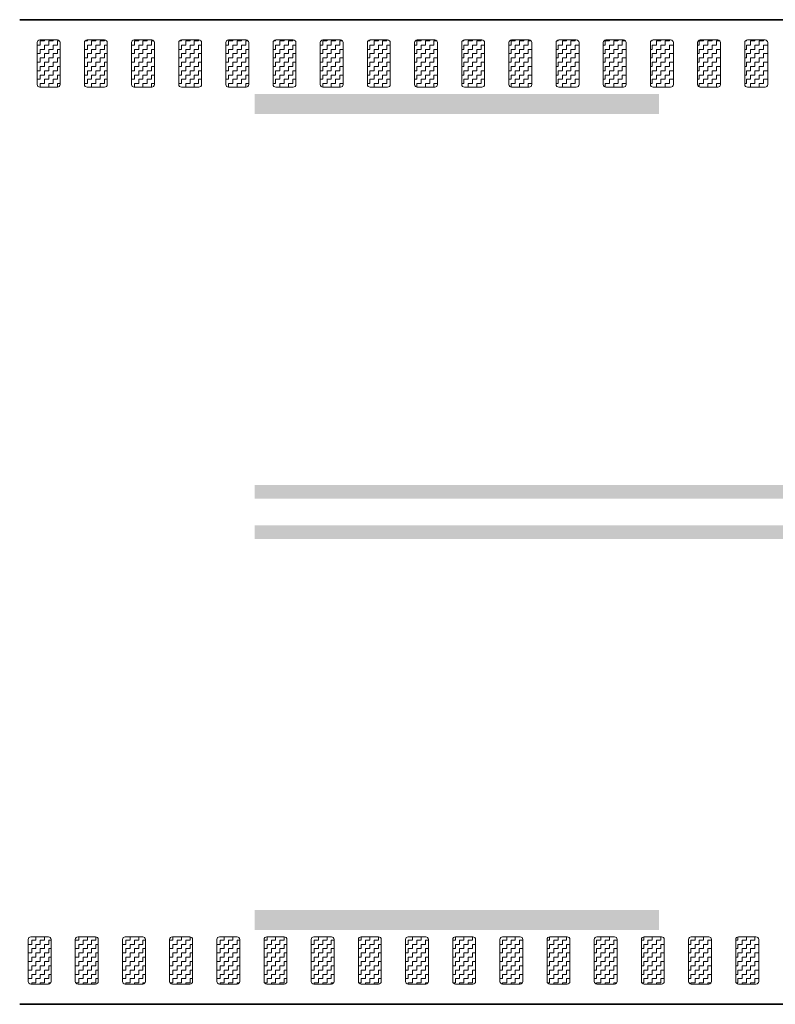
# Model space of a CAD drawing. Header units: metres. Extents: x -699 to 2316, y -1199 to 781.
# Tile 519 of 593: x 1120.1 to 1125.71, y -262.03 to -254.73. Entities that reach past the tile are written whole.
import ezdxf

# ---------------------------------------------------------------- set-up
doc = ezdxf.new("R2010")
doc.units = ezdxf.units.M
doc.linetypes.add('VW-3-3_STREEP', pattern=[6, 3, -3])
doc.linetypes.add('VW-9-3_STREEP', pattern=[12, 9, -3])
for name, color, linetype, lineweight in [('N-WA-VW-MARKERING_DYNAMISCH-G', 7, 'Continuous', 35), ('N-WE-VH-KANTVERHARDING-G', 210, 'Continuous', 35), ('N-WE-VW-MARKERING_LANGS_STREEP_33-G', 7, 'VW-3-3_STREEP', 13), ('N-WE-VW-MARKERING_LANGS_STREEP_93-G', 7, 'VW-9-3_STREEP', 13)]:
    doc.layers.add(name, color=color, linetype=linetype, lineweight=lineweight)
pattern_1 = [(180, (362.03036, 0), (-0.03175, -0.03175), [0.03175, -0.03175]), (270, (361.99861, 0), (0.03175, -0.03175), [0.03175, -0.03175])]

msp = doc.modelspace()

# ---------------------------------------------------------------- hatches: boundary and pattern name
at = {"layer": 'N-WA-VW-MARKERING_DYNAMISCH-G', "lineweight": 9}
h = msp.add_hatch(dxfattribs=at)
h.set_pattern_fill('ZIGZAG', color=8, scale=0.01, angle=180, style=0)
h.set_pattern_definition(pattern_1)
edge = h.paths.add_edge_path()
edge.add_line((1120.2491, -255.2327), (1120.3791, -255.2327))
edge.add_arc((1120.3791, -255.2127), 0.02, 270, 360)
edge.add_line((1120.3991, -255.2127), (1120.3991, -254.9027))
edge.add_arc((1120.3791, -254.9027), 0.02, 0, 90)
edge.add_line((1120.3791, -254.8827), (1120.2491, -254.8827))
edge.add_arc((1120.2491, -254.9027), 0.02, 90, 180)
edge.add_line((1120.2291, -254.9027), (1120.2291, -255.2127))
edge.add_arc((1120.2491, -255.2127), 0.02, 180, 270)
h = msp.add_hatch(dxfattribs=at)
h.set_pattern_fill('ZIGZAG', color=8, scale=0.01, angle=180, style=0)
h.set_pattern_definition(pattern_1)
edge = h.paths.add_edge_path()
edge.add_line((1120.5991, -255.2327), (1120.7291, -255.2327))
edge.add_arc((1120.7291, -255.2127), 0.02, 270, 360)
edge.add_line((1120.7491, -255.2127), (1120.7491, -254.9027))
edge.add_arc((1120.7291, -254.9027), 0.02, 0, 90)
edge.add_line((1120.7291, -254.8827), (1120.5991, -254.8827))
edge.add_arc((1120.5991, -254.9027), 0.02, 90, 180)
edge.add_line((1120.5791, -254.9027), (1120.5791, -255.2127))
edge.add_arc((1120.5991, -255.2127), 0.02, 180, 270)
h = msp.add_hatch(dxfattribs=at)
h.set_pattern_fill('ZIGZAG', color=8, scale=0.01, angle=180, style=0)
h.set_pattern_definition(pattern_1)
edge = h.paths.add_edge_path()
edge.add_line((1120.9491, -255.2327), (1121.0791, -255.2327))
edge.add_arc((1121.0791, -255.2127), 0.02, 270, 360)
edge.add_line((1121.0991, -255.2127), (1121.0991, -254.9027))
edge.add_arc((1121.0791, -254.9027), 0.02, 0, 90)
edge.add_line((1121.0791, -254.8827), (1120.9491, -254.8827))
edge.add_arc((1120.9491, -254.9027), 0.02, 90, 180)
edge.add_line((1120.9291, -254.9027), (1120.9291, -255.2127))
edge.add_arc((1120.9491, -255.2127), 0.02, 180, 270)
h = msp.add_hatch(dxfattribs=at)
h.set_pattern_fill('ZIGZAG', color=8, scale=0.01, angle=180, style=0)
h.set_pattern_definition(pattern_1)
edge = h.paths.add_edge_path()
edge.add_line((1121.2991, -255.2327), (1121.4291, -255.2327))
edge.add_arc((1121.4291, -255.2127), 0.02, 270, 360)
edge.add_line((1121.4491, -255.2127), (1121.4491, -254.9027))
edge.add_arc((1121.4291, -254.9027), 0.02, 0, 90)
edge.add_line((1121.4291, -254.8827), (1121.2991, -254.8827))
edge.add_arc((1121.2991, -254.9027), 0.02, 90, 180)
edge.add_line((1121.2791, -254.9027), (1121.2791, -255.2127))
edge.add_arc((1121.2991, -255.2127), 0.02, 180, 270)
h = msp.add_hatch(dxfattribs=at)
h.set_pattern_fill('ZIGZAG', color=8, scale=0.01, angle=180, style=0)
h.set_pattern_definition(pattern_1)
edge = h.paths.add_edge_path()
edge.add_line((1121.6491, -255.2327), (1121.7791, -255.2327))
edge.add_arc((1121.7791, -255.2127), 0.02, 270, 360)
edge.add_line((1121.7991, -255.2127), (1121.7991, -254.9027))
edge.add_arc((1121.7791, -254.9027), 0.02, 0, 90)
edge.add_line((1121.7791, -254.8827), (1121.6491, -254.8827))
edge.add_arc((1121.6491, -254.9027), 0.02, 90, 180)
edge.add_line((1121.6291, -254.9027), (1121.6291, -255.2127))
edge.add_arc((1121.6491, -255.2127), 0.02, 180, 270)
h = msp.add_hatch(dxfattribs=at)
h.set_pattern_fill('ZIGZAG', color=8, scale=0.01, angle=180, style=0)
h.set_pattern_definition(pattern_1)
edge = h.paths.add_edge_path()
edge.add_line((1121.9991, -255.2327), (1122.1291, -255.2327))
edge.add_arc((1122.1291, -255.2127), 0.02, 270, 360)
edge.add_line((1122.1491, -255.2127), (1122.1491, -254.9027))
edge.add_arc((1122.1291, -254.9027), 0.02, 0, 90)
edge.add_line((1122.1291, -254.8827), (1121.9991, -254.8827))
edge.add_arc((1121.9991, -254.9027), 0.02, 90, 180)
edge.add_line((1121.9791, -254.9027), (1121.9791, -255.2127))
edge.add_arc((1121.9991, -255.2127), 0.02, 180, 270)
h = msp.add_hatch(dxfattribs=at)
h.set_pattern_fill('ZIGZAG', color=8, scale=0.01, angle=180, style=0)
h.set_pattern_definition(pattern_1)
edge = h.paths.add_edge_path()
edge.add_line((1122.3491, -255.2327), (1122.4791, -255.2327))
edge.add_arc((1122.4791, -255.2127), 0.02, 270, 360)
edge.add_line((1122.4991, -255.2127), (1122.4991, -254.9027))
edge.add_arc((1122.4791, -254.9027), 0.02, 0, 90)
edge.add_line((1122.4791, -254.8827), (1122.3491, -254.8827))
edge.add_arc((1122.3491, -254.9027), 0.02, 90, 180)
edge.add_line((1122.3291, -254.9027), (1122.3291, -255.2127))
edge.add_arc((1122.3491, -255.2127), 0.02, 180, 270)
h = msp.add_hatch(dxfattribs=at)
h.set_pattern_fill('ZIGZAG', color=8, scale=0.01, angle=180, style=0)
h.set_pattern_definition(pattern_1)
edge = h.paths.add_edge_path()
edge.add_line((1122.6991, -255.2327), (1122.8291, -255.2327))
edge.add_arc((1122.8291, -255.2127), 0.02, 270, 360)
edge.add_line((1122.8491, -255.2127), (1122.8491, -254.9027))
edge.add_arc((1122.8291, -254.9027), 0.02, 0, 90)
edge.add_line((1122.8291, -254.8827), (1122.6991, -254.8827))
edge.add_arc((1122.6991, -254.9027), 0.02, 90, 180)
edge.add_line((1122.6791, -254.9027), (1122.6791, -255.2127))
edge.add_arc((1122.6991, -255.2127), 0.02, 180, 270)
h = msp.add_hatch(dxfattribs=at)
h.set_pattern_fill('ZIGZAG', color=8, scale=0.01, angle=180, style=0)
h.set_pattern_definition(pattern_1)
edge = h.paths.add_edge_path()
edge.add_line((1123.0491, -255.2327), (1123.1791, -255.2327))
edge.add_arc((1123.1791, -255.2127), 0.02, 270, 360)
edge.add_line((1123.1991, -255.2127), (1123.1991, -254.9027))
edge.add_arc((1123.1791, -254.9027), 0.02, 0, 90)
edge.add_line((1123.1791, -254.8827), (1123.0491, -254.8827))
edge.add_arc((1123.0491, -254.9027), 0.02, 90, 180)
edge.add_line((1123.0291, -254.9027), (1123.0291, -255.2127))
edge.add_arc((1123.0491, -255.2127), 0.02, 180, 270)
h = msp.add_hatch(dxfattribs=at)
h.set_pattern_fill('ZIGZAG', color=8, scale=0.01, angle=180, style=0)
h.set_pattern_definition(pattern_1)
edge = h.paths.add_edge_path()
edge.add_line((1123.3991, -255.2327), (1123.5291, -255.2327))
edge.add_arc((1123.5291, -255.2127), 0.02, 270, 360)
edge.add_line((1123.5491, -255.2127), (1123.5491, -254.9027))
edge.add_arc((1123.5291, -254.9027), 0.02, 0, 90)
edge.add_line((1123.5291, -254.8827), (1123.3991, -254.8827))
edge.add_arc((1123.3991, -254.9027), 0.02, 90, 180)
edge.add_line((1123.3791, -254.9027), (1123.3791, -255.2127))
edge.add_arc((1123.3991, -255.2127), 0.02, 180, 270)
h = msp.add_hatch(dxfattribs=at)
h.set_pattern_fill('ZIGZAG', color=8, scale=0.01, angle=180, style=0)
h.set_pattern_definition(pattern_1)
edge = h.paths.add_edge_path()
edge.add_line((1123.7491, -255.2327), (1123.8791, -255.2327))
edge.add_arc((1123.8791, -255.2127), 0.02, 270, 360)
edge.add_line((1123.8991, -255.2127), (1123.8991, -254.9027))
edge.add_arc((1123.8791, -254.9027), 0.02, 0, 90)
edge.add_line((1123.8791, -254.8827), (1123.7491, -254.8827))
edge.add_arc((1123.7491, -254.9027), 0.02, 90, 180)
edge.add_line((1123.7291, -254.9027), (1123.7291, -255.2127))
edge.add_arc((1123.7491, -255.2127), 0.02, 180, 270)
h = msp.add_hatch(dxfattribs=at)
h.set_pattern_fill('ZIGZAG', color=8, scale=0.01, angle=180, style=0)
h.set_pattern_definition(pattern_1)
edge = h.paths.add_edge_path()
edge.add_line((1124.0991, -255.2327), (1124.2291, -255.2327))
edge.add_arc((1124.2291, -255.2127), 0.02, 270, 360)
edge.add_line((1124.2491, -255.2127), (1124.2491, -254.9027))
edge.add_arc((1124.2291, -254.9027), 0.02, 0, 90)
edge.add_line((1124.2291, -254.8827), (1124.0991, -254.8827))
edge.add_arc((1124.0991, -254.9027), 0.02, 90, 180)
edge.add_line((1124.0791, -254.9027), (1124.0791, -255.2127))
edge.add_arc((1124.0991, -255.2127), 0.02, 180, 270)
h = msp.add_hatch(dxfattribs=at)
h.set_pattern_fill('ZIGZAG', color=8, scale=0.01, angle=180, style=0)
h.set_pattern_definition(pattern_1)
edge = h.paths.add_edge_path()
edge.add_line((1124.4491, -255.2327), (1124.5791, -255.2327))
edge.add_arc((1124.5791, -255.2127), 0.02, 270, 360)
edge.add_line((1124.5991, -255.2127), (1124.5991, -254.9027))
edge.add_arc((1124.5791, -254.9027), 0.02, 0, 90)
edge.add_line((1124.5791, -254.8827), (1124.4491, -254.8827))
edge.add_arc((1124.4491, -254.9027), 0.02, 90, 180)
edge.add_line((1124.4291, -254.9027), (1124.4291, -255.2127))
edge.add_arc((1124.4491, -255.2127), 0.02, 180, 270)
h = msp.add_hatch(dxfattribs=at)
h.set_pattern_fill('ZIGZAG', color=8, scale=0.01, angle=180, style=0)
h.set_pattern_definition(pattern_1)
edge = h.paths.add_edge_path()
edge.add_line((1124.7991, -255.2327), (1124.9291, -255.2327))
edge.add_arc((1124.9291, -255.2127), 0.02, 270, 360)
edge.add_line((1124.9491, -255.2127), (1124.9491, -254.9027))
edge.add_arc((1124.9291, -254.9027), 0.02, 0, 90)
edge.add_line((1124.9291, -254.8827), (1124.7991, -254.8827))
edge.add_arc((1124.7991, -254.9027), 0.02, 90, 180)
edge.add_line((1124.7791, -254.9027), (1124.7791, -255.2127))
edge.add_arc((1124.7991, -255.2127), 0.02, 180, 270)
h = msp.add_hatch(dxfattribs=at)
h.set_pattern_fill('ZIGZAG', color=8, scale=0.01, angle=180, style=0)
h.set_pattern_definition(pattern_1)
edge = h.paths.add_edge_path()
edge.add_line((1125.1491, -255.2327), (1125.2791, -255.2327))
edge.add_arc((1125.2791, -255.2127), 0.02, 270, 360)
edge.add_line((1125.2991, -255.2127), (1125.2991, -254.9027))
edge.add_arc((1125.2791, -254.9027), 0.02, 0, 90)
edge.add_line((1125.2791, -254.8827), (1125.1491, -254.8827))
edge.add_arc((1125.1491, -254.9027), 0.02, 90, 180)
edge.add_line((1125.1291, -254.9027), (1125.1291, -255.2127))
edge.add_arc((1125.1491, -255.2127), 0.02, 180, 270)
h = msp.add_hatch(dxfattribs=at)
h.set_pattern_fill('ZIGZAG', color=8, scale=0.01, angle=180, style=0)
h.set_pattern_definition(pattern_1)
edge = h.paths.add_edge_path()
edge.add_line((1125.4991, -255.2327), (1125.6291, -255.2327))
edge.add_arc((1125.6291, -255.2127), 0.02, 270, 360)
edge.add_line((1125.6491, -255.2127), (1125.6491, -254.9027))
edge.add_arc((1125.6291, -254.9027), 0.02, 0, 90)
edge.add_line((1125.6291, -254.8827), (1125.4991, -254.8827))
edge.add_arc((1125.4991, -254.9027), 0.02, 90, 180)
edge.add_line((1125.4791, -254.9027), (1125.4791, -255.2127))
edge.add_arc((1125.4991, -255.2127), 0.02, 180, 270)
h = msp.add_hatch(dxfattribs=at)
h.set_pattern_fill('ZIGZAG', color=8, scale=0.01, angle=180, style=0)
h.set_pattern_definition(pattern_1)
edge = h.paths.add_edge_path()
edge.add_line((1120.1821, -261.5327), (1120.3121, -261.5327))
edge.add_arc((1120.3121, -261.5527), 0.02, 0, 90, ccw=False)
edge.add_line((1120.3321, -261.5527), (1120.3321, -261.8627))
edge.add_arc((1120.3121, -261.8627), 0.02, 270, 360, ccw=False)
edge.add_line((1120.3121, -261.8827), (1120.1821, -261.8827))
edge.add_arc((1120.1821, -261.8627), 0.02, 180, 270, ccw=False)
edge.add_line((1120.1621, -261.8627), (1120.1621, -261.5527))
edge.add_arc((1120.1821, -261.5527), 0.02, 90, 180, ccw=False)
h = msp.add_hatch(dxfattribs=at)
h.set_pattern_fill('ZIGZAG', color=8, scale=0.01, angle=180, style=0)
h.set_pattern_definition(pattern_1)
edge = h.paths.add_edge_path()
edge.add_line((1120.5321, -261.5327), (1120.6621, -261.5327))
edge.add_arc((1120.6621, -261.5527), 0.02, 0, 90, ccw=False)
edge.add_line((1120.6821, -261.5527), (1120.6821, -261.8627))
edge.add_arc((1120.6621, -261.8627), 0.02, 270, 360, ccw=False)
edge.add_line((1120.6621, -261.8827), (1120.5321, -261.8827))
edge.add_arc((1120.5321, -261.8627), 0.02, 180, 270, ccw=False)
edge.add_line((1120.5121, -261.8627), (1120.5121, -261.5527))
edge.add_arc((1120.5321, -261.5527), 0.02, 90, 180, ccw=False)
h = msp.add_hatch(dxfattribs=at)
h.set_pattern_fill('ZIGZAG', color=8, scale=0.01, angle=180, style=0)
h.set_pattern_definition(pattern_1)
edge = h.paths.add_edge_path()
edge.add_line((1120.8821, -261.5327), (1121.0121, -261.5327))
edge.add_arc((1121.0121, -261.5527), 0.02, 0, 90, ccw=False)
edge.add_line((1121.0321, -261.5527), (1121.0321, -261.8627))
edge.add_arc((1121.0121, -261.8627), 0.02, 270, 360, ccw=False)
edge.add_line((1121.0121, -261.8827), (1120.8821, -261.8827))
edge.add_arc((1120.8821, -261.8627), 0.02, 180, 270, ccw=False)
edge.add_line((1120.8621, -261.8627), (1120.8621, -261.5527))
edge.add_arc((1120.8821, -261.5527), 0.02, 90, 180, ccw=False)
h = msp.add_hatch(dxfattribs=at)
h.set_pattern_fill('ZIGZAG', color=8, scale=0.01, angle=180, style=0)
h.set_pattern_definition(pattern_1)
edge = h.paths.add_edge_path()
edge.add_line((1121.2321, -261.5327), (1121.3621, -261.5327))
edge.add_arc((1121.3621, -261.5527), 0.02, 0, 90, ccw=False)
edge.add_line((1121.3821, -261.5527), (1121.3821, -261.8627))
edge.add_arc((1121.3621, -261.8627), 0.02, 270, 360, ccw=False)
edge.add_line((1121.3621, -261.8827), (1121.2321, -261.8827))
edge.add_arc((1121.2321, -261.8627), 0.02, 180, 270, ccw=False)
edge.add_line((1121.2121, -261.8627), (1121.2121, -261.5527))
edge.add_arc((1121.2321, -261.5527), 0.02, 90, 180, ccw=False)
h = msp.add_hatch(dxfattribs=at)
h.set_pattern_fill('ZIGZAG', color=8, scale=0.01, angle=180, style=0)
h.set_pattern_definition(pattern_1)
edge = h.paths.add_edge_path()
edge.add_line((1121.5821, -261.5327), (1121.7121, -261.5327))
edge.add_arc((1121.7121, -261.5527), 0.02, 0, 90, ccw=False)
edge.add_line((1121.7321, -261.5527), (1121.7321, -261.8627))
edge.add_arc((1121.7121, -261.8627), 0.02, 270, 360, ccw=False)
edge.add_line((1121.7121, -261.8827), (1121.5821, -261.8827))
edge.add_arc((1121.5821, -261.8627), 0.02, 180, 270, ccw=False)
edge.add_line((1121.5621, -261.8627), (1121.5621, -261.5527))
edge.add_arc((1121.5821, -261.5527), 0.02, 90, 180, ccw=False)
h = msp.add_hatch(dxfattribs=at)
h.set_pattern_fill('ZIGZAG', color=8, scale=0.01, angle=180, style=0)
h.set_pattern_definition(pattern_1)
edge = h.paths.add_edge_path()
edge.add_line((1121.9321, -261.5327), (1122.0621, -261.5327))
edge.add_arc((1122.0621, -261.5527), 0.02, 0, 90, ccw=False)
edge.add_line((1122.0821, -261.5527), (1122.0821, -261.8627))
edge.add_arc((1122.0621, -261.8627), 0.02, 270, 360, ccw=False)
edge.add_line((1122.0621, -261.8827), (1121.9321, -261.8827))
edge.add_arc((1121.9321, -261.8627), 0.02, 180, 270, ccw=False)
edge.add_line((1121.9121, -261.8627), (1121.9121, -261.5527))
edge.add_arc((1121.9321, -261.5527), 0.02, 90, 180, ccw=False)
h = msp.add_hatch(dxfattribs=at)
h.set_pattern_fill('ZIGZAG', color=8, scale=0.01, angle=180, style=0)
h.set_pattern_definition(pattern_1)
edge = h.paths.add_edge_path()
edge.add_line((1122.2821, -261.5327), (1122.4121, -261.5327))
edge.add_arc((1122.4121, -261.5527), 0.02, 0, 90, ccw=False)
edge.add_line((1122.4321, -261.5527), (1122.4321, -261.8627))
edge.add_arc((1122.4121, -261.8627), 0.02, 270, 360, ccw=False)
edge.add_line((1122.4121, -261.8827), (1122.2821, -261.8827))
edge.add_arc((1122.2821, -261.8627), 0.02, 180, 270, ccw=False)
edge.add_line((1122.2621, -261.8627), (1122.2621, -261.5527))
edge.add_arc((1122.2821, -261.5527), 0.02, 90, 180, ccw=False)
h = msp.add_hatch(dxfattribs=at)
h.set_pattern_fill('ZIGZAG', color=8, scale=0.01, angle=180, style=0)
h.set_pattern_definition(pattern_1)
edge = h.paths.add_edge_path()
edge.add_line((1122.6321, -261.5327), (1122.7621, -261.5327))
edge.add_arc((1122.7621, -261.5527), 0.02, 0, 90, ccw=False)
edge.add_line((1122.7821, -261.5527), (1122.7821, -261.8627))
edge.add_arc((1122.7621, -261.8627), 0.02, 270, 360, ccw=False)
edge.add_line((1122.7621, -261.8827), (1122.6321, -261.8827))
edge.add_arc((1122.6321, -261.8627), 0.02, 180, 270, ccw=False)
edge.add_line((1122.6121, -261.8627), (1122.6121, -261.5527))
edge.add_arc((1122.6321, -261.5527), 0.02, 90, 180, ccw=False)
h = msp.add_hatch(dxfattribs=at)
h.set_pattern_fill('ZIGZAG', color=8, scale=0.01, angle=180, style=0)
h.set_pattern_definition(pattern_1)
edge = h.paths.add_edge_path()
edge.add_line((1122.9821, -261.5327), (1123.1121, -261.5327))
edge.add_arc((1123.1121, -261.5527), 0.02, 0, 90, ccw=False)
edge.add_line((1123.1321, -261.5527), (1123.1321, -261.8627))
edge.add_arc((1123.1121, -261.8627), 0.02, 270, 360, ccw=False)
edge.add_line((1123.1121, -261.8827), (1122.9821, -261.8827))
edge.add_arc((1122.9821, -261.8627), 0.02, 180, 270, ccw=False)
edge.add_line((1122.9621, -261.8627), (1122.9621, -261.5527))
edge.add_arc((1122.9821, -261.5527), 0.02, 90, 180, ccw=False)
h = msp.add_hatch(dxfattribs=at)
h.set_pattern_fill('ZIGZAG', color=8, scale=0.01, angle=180, style=0)
h.set_pattern_definition(pattern_1)
edge = h.paths.add_edge_path()
edge.add_line((1123.3321, -261.5327), (1123.4621, -261.5327))
edge.add_arc((1123.4621, -261.5527), 0.02, 0, 90, ccw=False)
edge.add_line((1123.4821, -261.5527), (1123.4821, -261.8627))
edge.add_arc((1123.4621, -261.8627), 0.02, 270, 360, ccw=False)
edge.add_line((1123.4621, -261.8827), (1123.3321, -261.8827))
edge.add_arc((1123.3321, -261.8627), 0.02, 180, 270, ccw=False)
edge.add_line((1123.3121, -261.8627), (1123.3121, -261.5527))
edge.add_arc((1123.3321, -261.5527), 0.02, 90, 180, ccw=False)
h = msp.add_hatch(dxfattribs=at)
h.set_pattern_fill('ZIGZAG', color=8, scale=0.01, angle=180, style=0)
h.set_pattern_definition(pattern_1)
edge = h.paths.add_edge_path()
edge.add_line((1123.6821, -261.5327), (1123.8121, -261.5327))
edge.add_arc((1123.8121, -261.5527), 0.02, 0, 90, ccw=False)
edge.add_line((1123.8321, -261.5527), (1123.8321, -261.8627))
edge.add_arc((1123.8121, -261.8627), 0.02, 270, 360, ccw=False)
edge.add_line((1123.8121, -261.8827), (1123.6821, -261.8827))
edge.add_arc((1123.6821, -261.8627), 0.02, 180, 270, ccw=False)
edge.add_line((1123.6621, -261.8627), (1123.6621, -261.5527))
edge.add_arc((1123.6821, -261.5527), 0.02, 90, 180, ccw=False)
h = msp.add_hatch(dxfattribs=at)
h.set_pattern_fill('ZIGZAG', color=8, scale=0.01, angle=180, style=0)
h.set_pattern_definition(pattern_1)
edge = h.paths.add_edge_path()
edge.add_line((1124.0321, -261.5327), (1124.1621, -261.5327))
edge.add_arc((1124.1621, -261.5527), 0.02, 0, 90, ccw=False)
edge.add_line((1124.1821, -261.5527), (1124.1821, -261.8627))
edge.add_arc((1124.1621, -261.8627), 0.02, 270, 360, ccw=False)
edge.add_line((1124.1621, -261.8827), (1124.0321, -261.8827))
edge.add_arc((1124.0321, -261.8627), 0.02, 180, 270, ccw=False)
edge.add_line((1124.0121, -261.8627), (1124.0121, -261.5527))
edge.add_arc((1124.0321, -261.5527), 0.02, 90, 180, ccw=False)
h = msp.add_hatch(dxfattribs=at)
h.set_pattern_fill('ZIGZAG', color=8, scale=0.01, angle=180, style=0)
h.set_pattern_definition(pattern_1)
edge = h.paths.add_edge_path()
edge.add_line((1124.3821, -261.5327), (1124.5121, -261.5327))
edge.add_arc((1124.5121, -261.5527), 0.02, 0, 90, ccw=False)
edge.add_line((1124.5321, -261.5527), (1124.5321, -261.8627))
edge.add_arc((1124.5121, -261.8627), 0.02, 270, 360, ccw=False)
edge.add_line((1124.5121, -261.8827), (1124.3821, -261.8827))
edge.add_arc((1124.3821, -261.8627), 0.02, 180, 270, ccw=False)
edge.add_line((1124.3621, -261.8627), (1124.3621, -261.5527))
edge.add_arc((1124.3821, -261.5527), 0.02, 90, 180, ccw=False)
h = msp.add_hatch(dxfattribs=at)
h.set_pattern_fill('ZIGZAG', color=8, scale=0.01, angle=180, style=0)
h.set_pattern_definition(pattern_1)
edge = h.paths.add_edge_path()
edge.add_line((1124.7321, -261.5327), (1124.8621, -261.5327))
edge.add_arc((1124.8621, -261.5527), 0.02, 0, 90, ccw=False)
edge.add_line((1124.8821, -261.5527), (1124.8821, -261.8627))
edge.add_arc((1124.8621, -261.8627), 0.02, 270, 360, ccw=False)
edge.add_line((1124.8621, -261.8827), (1124.7321, -261.8827))
edge.add_arc((1124.7321, -261.8627), 0.02, 180, 270, ccw=False)
edge.add_line((1124.7121, -261.8627), (1124.7121, -261.5527))
edge.add_arc((1124.7321, -261.5527), 0.02, 90, 180, ccw=False)
h = msp.add_hatch(dxfattribs=at)
h.set_pattern_fill('ZIGZAG', color=8, scale=0.01, angle=180, style=0)
h.set_pattern_definition(pattern_1)
edge = h.paths.add_edge_path()
edge.add_line((1125.0821, -261.5327), (1125.2121, -261.5327))
edge.add_arc((1125.2121, -261.5527), 0.02, 0, 90, ccw=False)
edge.add_line((1125.2321, -261.5527), (1125.2321, -261.8627))
edge.add_arc((1125.2121, -261.8627), 0.02, 270, 360, ccw=False)
edge.add_line((1125.2121, -261.8827), (1125.0821, -261.8827))
edge.add_arc((1125.0821, -261.8627), 0.02, 180, 270, ccw=False)
edge.add_line((1125.0621, -261.8627), (1125.0621, -261.5527))
edge.add_arc((1125.0821, -261.5527), 0.02, 90, 180, ccw=False)
h = msp.add_hatch(dxfattribs=at)
h.set_pattern_fill('ZIGZAG', color=8, scale=0.01, angle=180, style=0)
h.set_pattern_definition(pattern_1)
edge = h.paths.add_edge_path()
edge.add_line((1125.4321, -261.5327), (1125.5621, -261.5327))
edge.add_arc((1125.5621, -261.5527), 0.02, 0, 90, ccw=False)
edge.add_line((1125.5821, -261.5527), (1125.5821, -261.8627))
edge.add_arc((1125.5621, -261.8627), 0.02, 270, 360, ccw=False)
edge.add_line((1125.5621, -261.8827), (1125.4321, -261.8827))
edge.add_arc((1125.4321, -261.8627), 0.02, 180, 270, ccw=False)
edge.add_line((1125.4121, -261.8627), (1125.4121, -261.5527))
edge.add_arc((1125.4321, -261.5527), 0.02, 90, 180, ccw=False)

# ---------------------------------------------------------------- linework, layer by layer
at = {"layer": 'N-WA-VW-MARKERING_DYNAMISCH-G', "color": 8, "lineweight": 9}
for points in [[(1120.2491, -255.2327), (1120.3791, -255.2327, 0.414214), (1120.3991, -255.2127), (1120.3991, -254.9027, 0.414214), (1120.3791, -254.8827), (1120.2491, -254.8827, 0.414214), (1120.2291, -254.9027), (1120.2291, -255.2127, 0.414214)], [(1120.5991, -255.2327), (1120.7291, -255.2327, 0.414214), (1120.7491, -255.2127), (1120.7491, -254.9027, 0.414214), (1120.7291, -254.8827), (1120.5991, -254.8827, 0.414214), (1120.5791, -254.9027), (1120.5791, -255.2127, 0.414214)], [(1120.9491, -255.2327), (1121.0791, -255.2327, 0.414214), (1121.0991, -255.2127), (1121.0991, -254.9027, 0.414214), (1121.0791, -254.8827), (1120.9491, -254.8827, 0.414214), (1120.9291, -254.9027), (1120.9291, -255.2127, 0.414214)], [(1121.2991, -255.2327), (1121.4291, -255.2327, 0.414214), (1121.4491, -255.2127), (1121.4491, -254.9027, 0.414214), (1121.4291, -254.8827), (1121.2991, -254.8827, 0.414214), (1121.2791, -254.9027), (1121.2791, -255.2127, 0.414214)], [(1121.6491, -255.2327), (1121.7791, -255.2327, 0.414214), (1121.7991, -255.2127), (1121.7991, -254.9027, 0.414214), (1121.7791, -254.8827), (1121.6491, -254.8827, 0.414214), (1121.6291, -254.9027), (1121.6291, -255.2127, 0.414214)], [(1121.9991, -255.2327), (1122.1291, -255.2327, 0.414214), (1122.1491, -255.2127), (1122.1491, -254.9027, 0.414214), (1122.1291, -254.8827), (1121.9991, -254.8827, 0.414214), (1121.9791, -254.9027), (1121.9791, -255.2127, 0.414214)], [(1122.3491, -255.2327), (1122.4791, -255.2327, 0.414214), (1122.4991, -255.2127), (1122.4991, -254.9027, 0.414214), (1122.4791, -254.8827), (1122.3491, -254.8827, 0.414214), (1122.3291, -254.9027), (1122.3291, -255.2127, 0.414214)], [(1122.6991, -255.2327), (1122.8291, -255.2327, 0.414214), (1122.8491, -255.2127), (1122.8491, -254.9027, 0.414214), (1122.8291, -254.8827), (1122.6991, -254.8827, 0.414214), (1122.6791, -254.9027), (1122.6791, -255.2127, 0.414214)], [(1123.0491, -255.2327), (1123.1791, -255.2327, 0.414214), (1123.1991, -255.2127), (1123.1991, -254.9027, 0.414214), (1123.1791, -254.8827), (1123.0491, -254.8827, 0.414214), (1123.0291, -254.9027), (1123.0291, -255.2127, 0.414214)], [(1123.3991, -255.2327), (1123.5291, -255.2327, 0.414214), (1123.5491, -255.2127), (1123.5491, -254.9027, 0.414214), (1123.5291, -254.8827), (1123.3991, -254.8827, 0.414214), (1123.3791, -254.9027), (1123.3791, -255.2127, 0.414214)], [(1123.7491, -255.2327), (1123.8791, -255.2327, 0.414214), (1123.8991, -255.2127), (1123.8991, -254.9027, 0.414214), (1123.8791, -254.8827), (1123.7491, -254.8827, 0.414214), (1123.7291, -254.9027), (1123.7291, -255.2127, 0.414214)], [(1124.0991, -255.2327), (1124.2291, -255.2327, 0.414214), (1124.2491, -255.2127), (1124.2491, -254.9027, 0.414214), (1124.2291, -254.8827), (1124.0991, -254.8827, 0.414214), (1124.0791, -254.9027), (1124.0791, -255.2127, 0.414214)], [(1124.4491, -255.2327), (1124.5791, -255.2327, 0.414214), (1124.5991, -255.2127), (1124.5991, -254.9027, 0.414214), (1124.5791, -254.8827), (1124.4491, -254.8827, 0.414214), (1124.4291, -254.9027), (1124.4291, -255.2127, 0.414214)], [(1124.7991, -255.2327), (1124.9291, -255.2327, 0.414214), (1124.9491, -255.2127), (1124.9491, -254.9027, 0.414214), (1124.9291, -254.8827), (1124.7991, -254.8827, 0.414214), (1124.7791, -254.9027), (1124.7791, -255.2127, 0.414214)], [(1125.1491, -255.2327), (1125.2791, -255.2327, 0.414214), (1125.2991, -255.2127), (1125.2991, -254.9027, 0.414214), (1125.2791, -254.8827), (1125.1491, -254.8827, 0.414214), (1125.1291, -254.9027), (1125.1291, -255.2127, 0.414214)], [(1125.4991, -255.2327), (1125.6291, -255.2327, 0.414214), (1125.6491, -255.2127), (1125.6491, -254.9027, 0.414214), (1125.6291, -254.8827), (1125.4991, -254.8827, 0.414214), (1125.4791, -254.9027), (1125.4791, -255.2127, 0.414214)], [(1120.1821, -261.5327), (1120.3121, -261.5327, -0.414214), (1120.3321, -261.5527), (1120.3321, -261.8627, -0.414214), (1120.3121, -261.8827), (1120.1821, -261.8827, -0.414214), (1120.1621, -261.8627), (1120.1621, -261.5527, -0.414214)], [(1120.5321, -261.5327), (1120.6621, -261.5327, -0.414214), (1120.6821, -261.5527), (1120.6821, -261.8627, -0.414214), (1120.6621, -261.8827), (1120.5321, -261.8827, -0.414214), (1120.5121, -261.8627), (1120.5121, -261.5527, -0.414214)], [(1120.8821, -261.5327), (1121.0121, -261.5327, -0.414214), (1121.0321, -261.5527), (1121.0321, -261.8627, -0.414214), (1121.0121, -261.8827), (1120.8821, -261.8827, -0.414214), (1120.8621, -261.8627), (1120.8621, -261.5527, -0.414214)], [(1121.2321, -261.5327), (1121.3621, -261.5327, -0.414214), (1121.3821, -261.5527), (1121.3821, -261.8627, -0.414214), (1121.3621, -261.8827), (1121.2321, -261.8827, -0.414214), (1121.2121, -261.8627), (1121.2121, -261.5527, -0.414214)], [(1121.5821, -261.5327), (1121.7121, -261.5327, -0.414214), (1121.7321, -261.5527), (1121.7321, -261.8627, -0.414214), (1121.7121, -261.8827), (1121.5821, -261.8827, -0.414214), (1121.5621, -261.8627), (1121.5621, -261.5527, -0.414214)], [(1121.9321, -261.5327), (1122.0621, -261.5327, -0.414214), (1122.0821, -261.5527), (1122.0821, -261.8627, -0.414214), (1122.0621, -261.8827), (1121.9321, -261.8827, -0.414214), (1121.9121, -261.8627), (1121.9121, -261.5527, -0.414214)], [(1122.2821, -261.5327), (1122.4121, -261.5327, -0.414214), (1122.4321, -261.5527), (1122.4321, -261.8627, -0.414214), (1122.4121, -261.8827), (1122.2821, -261.8827, -0.414214), (1122.2621, -261.8627), (1122.2621, -261.5527, -0.414214)], [(1122.6321, -261.5327), (1122.7621, -261.5327, -0.414214), (1122.7821, -261.5527), (1122.7821, -261.8627, -0.414214), (1122.7621, -261.8827), (1122.6321, -261.8827, -0.414214), (1122.6121, -261.8627), (1122.6121, -261.5527, -0.414214)], [(1122.9821, -261.5327), (1123.1121, -261.5327, -0.414214), (1123.1321, -261.5527), (1123.1321, -261.8627, -0.414214), (1123.1121, -261.8827), (1122.9821, -261.8827, -0.414214), (1122.9621, -261.8627), (1122.9621, -261.5527, -0.414214)], [(1123.3321, -261.5327), (1123.4621, -261.5327, -0.414214), (1123.4821, -261.5527), (1123.4821, -261.8627, -0.414214), (1123.4621, -261.8827), (1123.3321, -261.8827, -0.414214), (1123.3121, -261.8627), (1123.3121, -261.5527, -0.414214)], [(1123.6821, -261.5327), (1123.8121, -261.5327, -0.414214), (1123.8321, -261.5527), (1123.8321, -261.8627, -0.414214), (1123.8121, -261.8827), (1123.6821, -261.8827, -0.414214), (1123.6621, -261.8627), (1123.6621, -261.5527, -0.414214)], [(1124.0321, -261.5327), (1124.1621, -261.5327, -0.414214), (1124.1821, -261.5527), (1124.1821, -261.8627, -0.414214), (1124.1621, -261.8827), (1124.0321, -261.8827, -0.414214), (1124.0121, -261.8627), (1124.0121, -261.5527, -0.414214)], [(1124.3821, -261.5327), (1124.5121, -261.5327, -0.414214), (1124.5321, -261.5527), (1124.5321, -261.8627, -0.414214), (1124.5121, -261.8827), (1124.3821, -261.8827, -0.414214), (1124.3621, -261.8627), (1124.3621, -261.5527, -0.414214)], [(1124.7321, -261.5327), (1124.8621, -261.5327, -0.414214), (1124.8821, -261.5527), (1124.8821, -261.8627, -0.414214), (1124.8621, -261.8827), (1124.7321, -261.8827, -0.414214), (1124.7121, -261.8627), (1124.7121, -261.5527, -0.414214)], [(1125.0821, -261.5327), (1125.2121, -261.5327, -0.414214), (1125.2321, -261.5527), (1125.2321, -261.8627, -0.414214), (1125.2121, -261.8827), (1125.0821, -261.8827, -0.414214), (1125.0621, -261.8627), (1125.0621, -261.5527, -0.414214)], [(1125.4321, -261.5327), (1125.5621, -261.5327, -0.414214), (1125.5821, -261.5527), (1125.5821, -261.8627, -0.414214), (1125.5621, -261.8827), (1125.4321, -261.8827, -0.414214), (1125.4121, -261.8627), (1125.4121, -261.5527, -0.414214)]]:
    msp.add_lwpolyline(points, format="xyb", close=True, dxfattribs=at)
at = {"layer": 'N-WE-VH-KANTVERHARDING-G'}
for p, q in [((1120.0994, -254.7327), (1131.5991, -254.7327)), ((1120.0994, -262.0327), (1215.2624, -262.0327))]:
    msp.add_line(p, q, dxfattribs=at)
at = {"layer": 'N-WE-VW-MARKERING_LANGS_STREEP_33-G', "color": 253, "linetype": 'Continuous'}
for points in [[(1121.842, -255.2827), (1124.842, -255.2827), (1121.842, -255.4327), (1124.842, -255.4327)], [(1121.842, -261.4827), (1124.842, -261.4827), (1121.842, -261.3327), (1124.842, -261.3327)]]:
    msp.add_solid(points, dxfattribs=at)
at = {"layer": 'N-WE-VW-MARKERING_LANGS_STREEP_93-G', "color": 253, "linetype": 'Continuous'}
for points in [[(1121.842, -258.1827), (1130.842, -258.1827), (1121.842, -258.2827), (1130.842, -258.2827)], [(1121.842, -258.5827), (1130.842, -258.5827), (1121.842, -258.4827), (1130.842, -258.4827)]]:
    msp.add_solid(points, dxfattribs=at)

doc.saveas('drawing.dxf')
